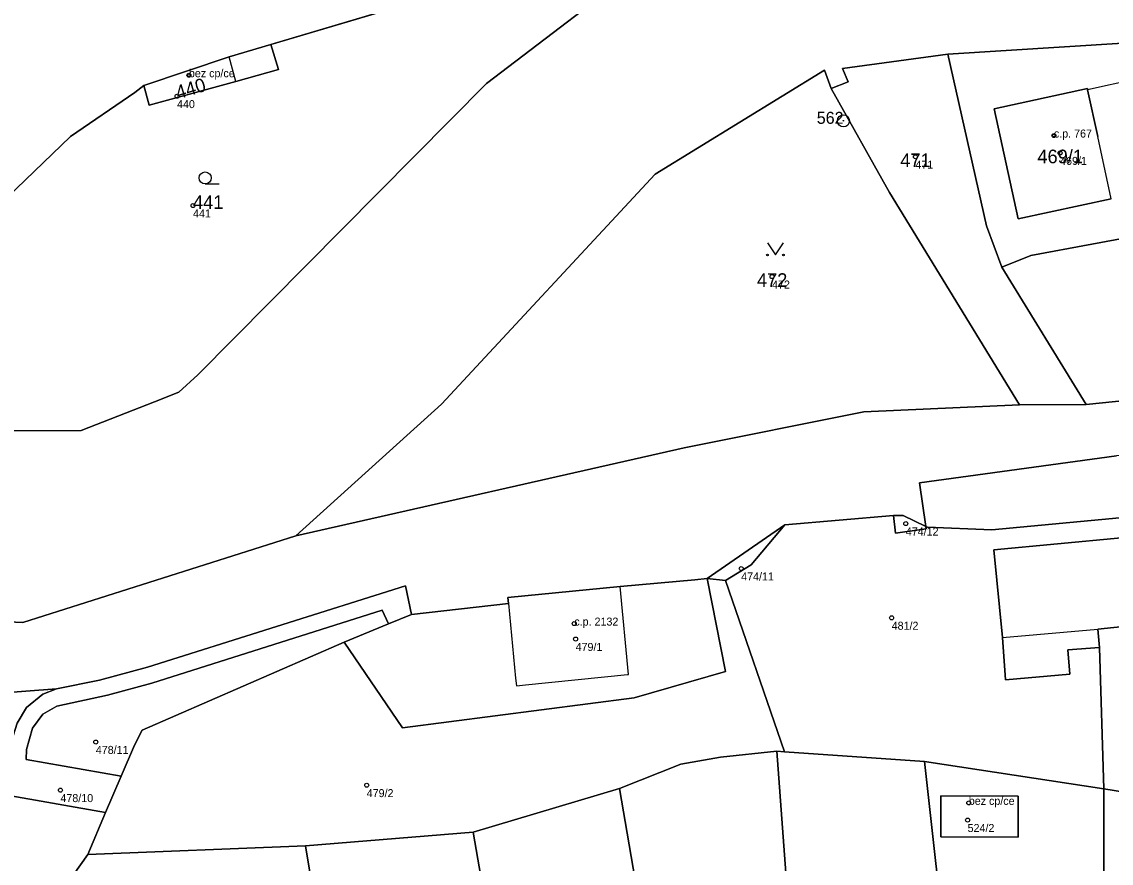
# Model space of a CAD drawing. Extents: x -878211 to -870363, y -1058464 to -1052522.
# Drawn here: x -874363.6 to -874227.5, y -1056425.6 to -1056320.4 of the extents above; entities that cross this region are included whole.
import ezdxf

# ---------------------------------------------------------------- set-up
doc = ezdxf.new("R2010")
doc.units = 0
for name, color, linetype in [('Vrstva 1', 7, 'Continuous'), ('Vrstva 2', 7, 'Continuous'), ('Vrstva 3', 7, 'Continuous'), ('Vrstva 4', 7, 'Continuous'), ('Vrstva 5', 7, 'Continuous'), ('Vrstva 50', 7, 'Continuous'), ('Vrstva 51', 7, 'Continuous'), ('Vrstva 52', 7, 'Continuous'), ('Vrstva 8', 7, 'Continuous')]:
    doc.layers.add(name, color=color, linetype=linetype)

msp = doc.modelspace()

# ---------------------------------------------------------------- linework, layer by layer
at = {"layer": 'Vrstva 1'}
for p, q in [((-874311.81, -1056317.09), (-874332.51, -1056323.25)), ((-874332.51, -1056323.25), (-874337.74, -1056324.81)), ((-874337.74, -1056324.81), (-874348.41, -1056328.4)), ((-874241.17, -1056351.07), (-874230.66, -1056368.26))]:
    msp.add_line(p, q, dxfattribs=at)
for points in [[(-874388.61, -1056371.61), (-874385.14, -1056371.54), (-874356.24, -1056371.49), (-874347.06, -1056367.91), (-874344.01, -1056366.72), (-874341.65, -1056364.53), (-874305.59, -1056328.15), (-874284.45, -1056312)], [(-874247.93, -1056324.46), (-874211.49, -1056322.17), (-874208.55, -1056322.19)], [(-874336.9, -1056327.87), (-874331.57, -1056326.4), (-874332.51, -1056323.25)], [(-874262.52, -1056328.77), (-874260.4, -1056327.93), (-874261.1, -1056326.28), (-874247.93, -1056324.46)], [(-874241.17, -1056351.07), (-874243.08, -1056345.94), (-874247.93, -1056324.46)], [(-874329.41, -1056384.68), (-874311.2, -1056368.22), (-874284.49, -1056339.46), (-874263.34, -1056326.47), (-874262.52, -1056328.77)], [(-874348.41, -1056328.4), (-874349.53, -1056329.25), (-874357.55, -1056334.76), (-874364.33, -1056341.31), (-874382.15, -1056359.62)], [(-874348.41, -1056328.4), (-874347.73, -1056330.86), (-874336.9, -1056327.87)], [(-874262.52, -1056328.77), (-874255.22, -1056341.76), (-874238.99, -1056368.29)], [(-874206.94, -1056344.78), (-874214.68, -1056345.39), (-874237.55, -1056349.64), (-874241.17, -1056351.07)]]:
    msp.add_lwpolyline(points, dxfattribs=at)
at = {"layer": 'Vrstva 3'}
msp.add_line((-874340.723, -1056340.69), (-874338.973, -1056340.69), dxfattribs=at)
msp.add_lwpolyline([(-874270.47, -1056348.059), (-874269.47, -1056349.56), (-874268.47, -1056348.059)], dxfattribs=at)
for centre, radius in [((-874340.72286, -1056339.93981), 0.75), ((-874270.47, -1056349.55946), 0.1), ((-874268.47, -1056349.55946), 0.1)]:
    msp.add_circle(centre, radius, dxfattribs=at)
at = {"layer": 'Vrstva 4'}
for p, q in [((-874336.9, -1056327.87), (-874337.74, -1056324.81)), ((-874215.14, -1056325.57), (-874230.46, -1056328.91)), ((-874242.15, -1056331.3), (-874230.49, -1056328.76)), ((-874230.49, -1056328.76), (-874230.46, -1056328.91)), ((-874230.46, -1056328.91), (-874229.19, -1056334.76)), ((-874239.16, -1056345.05), (-874242.15, -1056331.3)), ((-874227.53, -1056342.55), (-874239.16, -1056345.05))]:
    msp.add_line(p, q, dxfattribs=at)
at = {"layer": 'Vrstva 5'}
for centre in [(-874342.7668, -1056327.09916), (-874234.6868, -1056334.63916)]:
    msp.add_circle(centre, 0.175, dxfattribs=at)
at = {"layer": 'Vrstva 50'}
for centre in [(-874342.76, -1056327.09994), (-874344.24, -1056329.71994), (-874234.68, -1056334.63994), (-874233.9, -1056336.81994), (-874251.98, -1056337.28994), (-874342.24, -1056343.38994), (-874269.89, -1056352.26994), (-874253.18, -1056383.13994), (-874273.75, -1056388.75994), (-874254.95, -1056394.91994), (-874294.6, -1056395.63994), (-874294.44, -1056397.56994), (-874354.39, -1056410.43994), (-874320.54, -1056415.83994), (-874358.81, -1056416.45994), (-874245.31, -1056418.04994), (-874245.46, -1056420.19994)]:
    msp.add_circle(centre, 0.25, dxfattribs=at)
at = {"layer": 'Vrstva 51'}
for points in [[(-874305.59, -1056328.15), (-874284.45, -1056312), (-874285.09, -1056309.2), (-874306.98, -1056315.64), (-874311.81, -1056317.09), (-874332.51, -1056323.25), (-874331.57, -1056326.4), (-874336.9, -1056327.87), (-874347.73, -1056330.86), (-874348.41, -1056328.4), (-874349.53, -1056329.25), (-874357.55, -1056334.76), (-874364.33, -1056341.31), (-874382.15, -1056359.62), (-874387.19, -1056369.44), (-874388.61, -1056371.61), (-874385.14, -1056371.54), (-874356.24, -1056371.49), (-874347.06, -1056367.91), (-874344.01, -1056366.72), (-874341.65, -1056364.53)], [(-874207.07, -1056342.95), (-874207.8, -1056332.72), (-874208.55, -1056322.19), (-874211.49, -1056322.17), (-874247.93, -1056324.46), (-874243.08, -1056345.94), (-874241.17, -1056351.07), (-874237.55, -1056349.64), (-874214.68, -1056345.39), (-874206.94, -1056344.78)], [(-874347.73, -1056330.86), (-874336.9, -1056327.87), (-874331.57, -1056326.4), (-874332.51, -1056323.25), (-874337.74, -1056324.81), (-874348.41, -1056328.4)], [(-874241.17, -1056351.07), (-874243.08, -1056345.94), (-874247.93, -1056324.46), (-874261.1, -1056326.28), (-874260.4, -1056327.93), (-874262.52, -1056328.77), (-874255.22, -1056341.76), (-874238.99, -1056368.29), (-874230.66, -1056368.26)], [(-874238.99, -1056368.29), (-874255.22, -1056341.76), (-874262.52, -1056328.77), (-874263.34, -1056326.47), (-874284.49, -1056339.46), (-874311.2, -1056368.22), (-874329.41, -1056384.68), (-874280.88, -1056373.67), (-874258.43, -1056369.19)], [(-874206.94, -1056344.78), (-874214.68, -1056345.39), (-874237.55, -1056349.64), (-874241.17, -1056351.07), (-874230.66, -1056368.26), (-874205.44, -1056365.67), (-874206.14, -1056355.92)], [(-874250.49, -1056383.59), (-874242.42, -1056383.93), (-874189.23, -1056378.93), (-874179.98, -1056382.53), (-874177.98, -1056381.03), (-874189.31, -1056371.79), (-874193.03, -1056372.08), (-874226.85, -1056374.69), (-874251.49, -1056378.06), (-874250.69, -1056383.49)], [(-874228.99, -1056398.61), (-874229.19, -1056396.32), (-874225.19, -1056395.94), (-874217.28, -1056395.19), (-874192.41, -1056392.72), (-874187.93, -1056392.27), (-874188.99, -1056381.42), (-874193.44, -1056381.84), (-874218.25, -1056384.17), (-874226.27, -1056384.93), (-874242.19, -1056386.42), (-874241.1, -1056397.39), (-874240.72, -1056402.65), (-874232.69, -1056401.96), (-874232.93, -1056398.93)], [(-874254.7, -1056382.12), (-874254.47, -1056384.33), (-874250.65, -1056383.79), (-874250.69, -1056383.49), (-874253.49, -1056382.15)], [(-874187.91, -1056392.42), (-874187.93, -1056392.27), (-874192.41, -1056392.72), (-874217.28, -1056395.19), (-874225.19, -1056395.94), (-874229.19, -1056396.32), (-874228.99, -1056398.61), (-874228.45, -1056416.31), (-874210.86, -1056419.14), (-874197.06, -1056422.85), (-874179.81, -1056427.6), (-874154.17, -1056427.16), (-874163.72, -1056410.72), (-874173.61, -1056415.73), (-874176.3, -1056417.15), (-874183.73, -1056402.77), (-874181.01, -1056401.38), (-874171.09, -1056396.34), (-874175.45, -1056388.23), (-874178.92, -1056382.86), (-874179.98, -1056382.53), (-874184.44, -1056385.88), (-874184.13, -1056391.88)], [(-874278.02, -1056390.01), (-874275.72, -1056390.26), (-874272.52, -1056388.29), (-874268.28, -1056383.31)], [(-874361.01, -1056406.98), (-874359.27, -1056405.94), (-874352.93, -1056404.59), (-874347.41, -1056403.07), (-874318.59, -1056393.97), (-874317.8, -1056395.68), (-874314.94, -1056394.5), (-874315.68, -1056390.9), (-874347.93, -1056401.08), (-874353.93, -1056402.7), (-874359.31, -1056403.8), (-874360.99, -1056404.48), (-874363.04, -1056406.14), (-874364.23, -1056408.07), (-874364.97, -1056410.45), (-874365.23, -1056413.7), (-874365.71, -1056417.03), (-874353.17, -1056419.23), (-874351.21, -1056414.7), (-874363.09, -1056412.62), (-874363.04, -1056411.36), (-874362.3, -1056408.69)], [(-874275.72, -1056390.26), (-874278.02, -1056390.01), (-874275.69, -1056401.64), (-874287.11, -1056404.92), (-874316.07, -1056408.65), (-874323.36, -1056397.97), (-874348.58, -1056408.98), (-874349.54, -1056410.84), (-874351.21, -1056414.7), (-874353.17, -1056419.23), (-874355.4, -1056424.52), (-874328.21, -1056423.41), (-874307.26, -1056421.69), (-874288.94, -1056416.24), (-874281.31, -1056413.21), (-874276.32, -1056412.34), (-874269.29, -1056411.59), (-874268.35, -1056411.66)], [(-874314.94, -1056394.5), (-874317.8, -1056395.68), (-874323.36, -1056397.97), (-874316.07, -1056408.65), (-874287.11, -1056404.92), (-874275.69, -1056401.64), (-874278.02, -1056390.01), (-874279.56, -1056390.16), (-874288.86, -1056391), (-874302.89, -1056392.38), (-874302.82, -1056393.14)], [(-874351.21, -1056414.7), (-874349.54, -1056410.84), (-874348.58, -1056408.98), (-874323.36, -1056397.97), (-874317.8, -1056395.68), (-874318.59, -1056393.97), (-874347.41, -1056403.07), (-874352.93, -1056404.59), (-874359.27, -1056405.94), (-874361.01, -1056406.98), (-874362.3, -1056408.69), (-874363.04, -1056411.36), (-874363.09, -1056412.62)], [(-874285.32, -1056437.38), (-874283.19, -1056447.35), (-874283.6, -1056449.41), (-874279.38, -1056449.12), (-874278.64, -1056455.53), (-874273.97, -1056454.98), (-874273.03, -1056462.79), (-874265.57, -1056461.73), (-874269.29, -1056411.59), (-874276.32, -1056412.34), (-874281.31, -1056413.21), (-874288.94, -1056416.24)], [(-874268.35, -1056411.66), (-874269.29, -1056411.59), (-874265.57, -1056461.73), (-874258.84, -1056461.18), (-874259.48, -1056456.23), (-874259.87, -1056453.15), (-874256.52, -1056452.73), (-874249.41, -1056451.86), (-874248.63, -1056446.42), (-874248.18, -1056441.61), (-874247.95, -1056439.07), (-874250.85, -1056412.89)], [(-874247.95, -1056439.07), (-874248.18, -1056441.61), (-874239.7, -1056440.94), (-874239.33, -1056445.01), (-874242.8, -1056445.36), (-874242.42, -1056451.03), (-874233.63, -1056449.98), (-874232.64, -1056457.16), (-874236.83, -1056457.69), (-874236.77, -1056458.48), (-874228.41, -1056457.15), (-874228.42, -1056442.55), (-874228.45, -1056416.31), (-874250.85, -1056412.89)], [(-874285.17, -1056447.96), (-874284.95, -1056443.5), (-874285.32, -1056437.38), (-874288.94, -1056416.24), (-874307.26, -1056421.69), (-874301.92, -1056452.52), (-874285.06, -1056449.66)], [(-874197.06, -1056422.85), (-874210.86, -1056419.14), (-874228.45, -1056416.31), (-874228.42, -1056442.55), (-874208.93, -1056442.66), (-874210, -1056436.25), (-874201.83, -1056434.85)], [(-874239.14, -1056422.32), (-874248.81, -1056422.3), (-874248.79, -1056417.18), (-874239.13, -1056417.22)], [(-874239.14, -1056422.32), (-874239.13, -1056417.22), (-874248.79, -1056417.18), (-874248.81, -1056422.3)], [(-874307.26, -1056421.69), (-874328.21, -1056423.41), (-874322.92, -1056455.59), (-874323.82, -1056455.82), (-874323.42, -1056458.31), (-874321.4, -1056457.79), (-874316.56, -1056456.56), (-874301.92, -1056452.52)], [(-874322.92, -1056455.59), (-874328.21, -1056423.41), (-874355.4, -1056424.52), (-874358.83, -1056429.38), (-874347.77, -1056449.81), (-874334.9, -1056469.3), (-874331.21, -1056471.74), (-874321.3, -1056471.47), (-874323.42, -1056458.31), (-874323.82, -1056455.82)]]:
    msp.add_lwpolyline(points, close=True, dxfattribs=at)
for points in [[(-874284.45, -1056312), (-874305.59, -1056328.15), (-874341.65, -1056364.53), (-874344.01, -1056366.72), (-874347.06, -1056367.91), (-874356.24, -1056371.49), (-874385.14, -1056371.54), (-874388.61, -1056371.61), (-874396.34, -1056370.15), (-874402.03, -1056368.61), (-874408.81, -1056366.88), (-874433.58, -1056360.58), (-874442.52, -1056358.05), (-874453.72, -1056355.22), (-874464.1, -1056352.23), (-874473.53, -1056349.51), (-874473, -1056348.11), (-874492.46, -1056344.89)], [(-874382.65, -1056317.89), (-874388.04, -1056358.4), (-874382.15, -1056359.62), (-874364.33, -1056341.31), (-874357.55, -1056334.76), (-874349.53, -1056329.25), (-874348.41, -1056328.4), (-874337.74, -1056324.81), (-874332.51, -1056323.25), (-874311.81, -1056317.09)], [(-874488.56, -1056366.09), (-874457.08, -1056375.11), (-874432.15, -1056382.58), (-874407.9, -1056389.64), (-874383.57, -1056394.58), (-874363.5, -1056395.5), (-874329.41, -1056384.68), (-874311.2, -1056368.22), (-874284.49, -1056339.46), (-874263.34, -1056326.47), (-874262.52, -1056328.77), (-874260.4, -1056327.93), (-874261.1, -1056326.28), (-874247.93, -1056324.46), (-874211.49, -1056322.17)], [(-874205.44, -1056365.67), (-874230.66, -1056368.26), (-874238.99, -1056368.29), (-874258.43, -1056369.19), (-874280.88, -1056373.67), (-874329.41, -1056384.68), (-874363.5, -1056395.5), (-874383.57, -1056394.58), (-874407.9, -1056389.64), (-874432.15, -1056382.58), (-874457.08, -1056375.11), (-874488.56, -1056366.09)], [(-874366.46, -1056404.32), (-874359.31, -1056403.8), (-874353.93, -1056402.7), (-874347.93, -1056401.08), (-874315.68, -1056390.9), (-874314.94, -1056394.5), (-874302.82, -1056393.14), (-874302.89, -1056392.38), (-874288.86, -1056391), (-874279.56, -1056390.16), (-874278.02, -1056390.01), (-874268.28, -1056383.31), (-874254.7, -1056382.12), (-874253.49, -1056382.15), (-874250.69, -1056383.49), (-874251.49, -1056378.06), (-874226.85, -1056374.69)], [(-874189.23, -1056378.93), (-874242.42, -1056383.93), (-874250.49, -1056383.59), (-874250.69, -1056383.49), (-874250.65, -1056383.79), (-874254.47, -1056384.33), (-874254.7, -1056382.12), (-874268.28, -1056383.31), (-874272.52, -1056388.29), (-874275.72, -1056390.26), (-874268.35, -1056411.66), (-874250.85, -1056412.89), (-874228.45, -1056416.31), (-874228.99, -1056398.61), (-874232.93, -1056398.93), (-874232.69, -1056401.96), (-874240.72, -1056402.65), (-874241.1, -1056397.39), (-874242.19, -1056386.42), (-874226.27, -1056384.93)], [(-874358.83, -1056429.38), (-874355.4, -1056424.52), (-874353.17, -1056419.23), (-874365.71, -1056417.03), (-874365.23, -1056413.7), (-874364.97, -1056410.45), (-874364.23, -1056408.07), (-874363.04, -1056406.14), (-874360.99, -1056404.48), (-874359.31, -1056403.8), (-874366.46, -1056404.32), (-874377.2, -1056403.78), (-874387.39, -1056402.52), (-874384.84, -1056403.62), (-874384.74, -1056403.78), (-874378.06, -1056404.61), (-874376.05, -1056405.28), (-874374.26, -1056406.56), (-874372.79, -1056408.47), (-874372.03, -1056411.06), (-874372.17, -1056413.82), (-874373, -1056417.98), (-874374.27, -1056421.51), (-874364.19, -1056438.09)]]:
    msp.add_lwpolyline(points, dxfattribs=at)
at = {"layer": 'Vrstva 52'}
for points in [[(-874337.74, -1056324.81), (-874348.41, -1056328.4), (-874347.73, -1056330.86), (-874336.9, -1056327.87)], [(-874242.15, -1056331.3), (-874239.16, -1056345.05), (-874227.53, -1056342.55), (-874229.19, -1056334.76), (-874230.46, -1056328.91), (-874230.49, -1056328.76)], [(-874226.27, -1056384.93), (-874242.19, -1056386.42), (-874241.1, -1056397.39), (-874229.19, -1056396.32), (-874225.19, -1056395.94), (-874217.28, -1056395.19), (-874192.41, -1056392.72), (-874193.44, -1056381.84), (-874218.25, -1056384.17)], [(-874302.89, -1056392.38), (-874302.82, -1056393.14), (-874301.97, -1056402.45), (-874301.83, -1056403.41), (-874300.68, -1056403.31), (-874287.97, -1056401.99), (-874287.84, -1056402), (-874288.86, -1056391)], [(-874248.81, -1056422.3), (-874239.14, -1056422.32), (-874239.13, -1056417.22), (-874248.79, -1056417.18)]]:
    msp.add_lwpolyline(points, close=True, dxfattribs=at)
at = {"layer": 'Vrstva 8'}
for radius in [0.75, 0.03]:
    msp.add_circle((-874260.97, -1056332.79982), radius, dxfattribs=at)

# ---------------------------------------------------------------- texts
at = {"layer": 'Vrstva 2'}
msp.add_text('440', height=1.699998, rotation=17, dxfattribs=at).set_placement((-874344.115, -1056330.126))
for s, p in [('469/1', (-874236.736, -1056338.102)), ('471', (-874253.87, -1056338.572)), ('441', (-874342.24, -1056343.814)), ('472', (-874271.78, -1056353.552))]:
    msp.add_text(s, height=1.699998, dxfattribs=at).set_placement(p)
at = {"layer": 'Vrstva 50'}
for s, p in [('bez cp/ce', (-874342.76, -1056327.35)), ('440', (-874344.24, -1056331.209)), ('c.p. 767', (-874234.68, -1056334.889)), ('471', (-874251.98, -1056338.779)), ('469/1', (-874233.9, -1056338.309)), ('441', (-874342.24, -1056344.879)), ('472', (-874269.89, -1056353.759)), ('474/12', (-874253.18, -1056384.629)), ('474/11', (-874273.75, -1056390.249)), ('c.p. 2132', (-874294.6, -1056395.889)), ('481/2', (-874254.95, -1056396.409)), ('479/1', (-874294.44, -1056399.059)), ('478/11', (-874354.39, -1056411.929)), ('478/10', (-874358.81, -1056417.949)), ('479/2', (-874320.54, -1056417.329)), ('bez cp/ce', (-874245.31, -1056418.3)), ('524/2', (-874245.46, -1056421.689))]:
    msp.add_text(s, height=0.999996, dxfattribs=at).set_placement(p)
at = {"layer": 'Vrstva 8'}
msp.add_text('562', height=1.5, dxfattribs=at).set_placement((-874264.306, -1056333.175))

doc.saveas('drawing.dxf')
